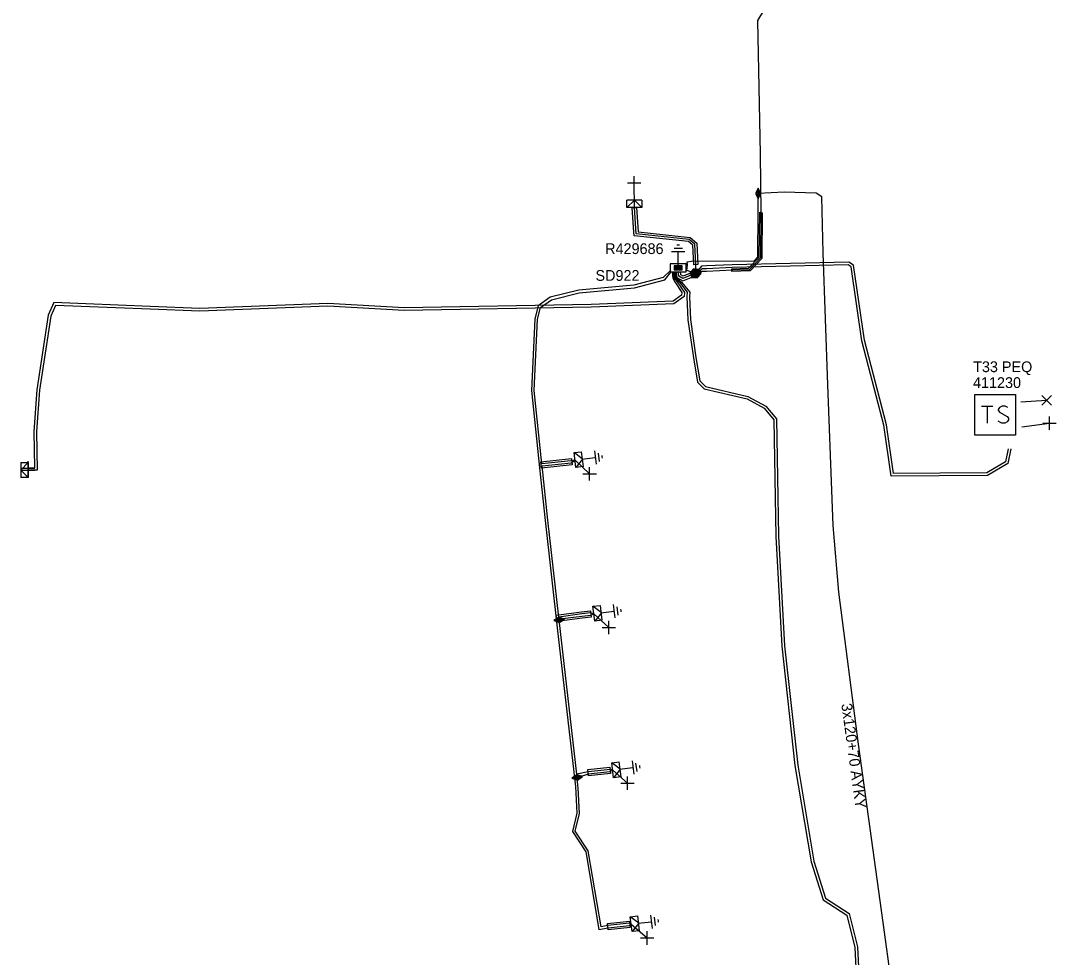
# Model space of a CAD drawing. Extents: x -540466 to -537383, y -1184038 to -1179972.
# Drawn here: x -538700 to -538603.8, y -1180308.7 to -1180221.7 of the extents above; entities that cross this region are included whole.
import ezdxf

# ---------------------------------------------------------------- set-up
doc = ezdxf.new("R2010")
doc.units = 0
for name, color, linetype in [('Vrstva 1', 7, 'Continuous'), ('Vrstva 14', 7, 'Continuous'), ('Vrstva 15', 7, 'Continuous'), ('Vrstva 19', 7, 'Continuous'), ('Vrstva 20', 7, 'Continuous'), ('Vrstva 25', 7, 'Continuous'), ('Vrstva 26', 7, 'Continuous'), ('Vrstva 27', 7, 'Continuous'), ('Vrstva 28', 7, 'Continuous'), ('Vrstva 29', 7, 'Continuous'), ('Vrstva 30', 7, 'Continuous'), ('Vrstva 31', 7, 'Continuous'), ('Vrstva 34', 7, 'Continuous'), ('Vrstva 4', 7, 'Continuous'), ('Vrstva 5', 7, 'Continuous'), ('Vrstva 52', 7, 'Continuous'), ('Vrstva 59', 7, 'Continuous'), ('Vrstva 6', 7, 'Continuous'), ('Vrstva 8', 7, 'Continuous'), ('Vrstva 9', 7, 'Continuous')]:
    doc.layers.add(name, color=color, linetype=linetype)

# ---------------------------------------------------------------- blocks, each defined once
blk = doc.blocks.new('NN870')
at = {"layer": 'Vrstva 4'}
for points in [[(0, -0.251), (0.5, 0.001), (0, 0.249), (-0.5, 0.001), (0, -0.251)], [(0.37, -0.003), (0, 0.186), (-0.362, 0.001), (0, -0.188), (0.37, -0.003)], [(0.245, -0.003), (0, 0.123), (-0.252, -0.003), (0, -0.125), (0.245, -0.003)], [(0.122, -0.003), (0, 0.06), (-0.13, -0.003), (0, -0.062), (0.122, -0.003)]]:
    blk.add_lwpolyline(points, dxfattribs=at)
blk = doc.blocks.new('NN800')
at = {"layer": 'Vrstva 1'}
for points in [[(-0.442, 0.442), (0.442, -0.442)], [(-0.442, -0.442), (0.442, 0.442)]]:
    blk.add_lwpolyline(points, dxfattribs=at)
blk = doc.blocks.new('NN620')
at = {"layer": 'Vrstva 8'}
for points in [[(0.752, 0.004), (-0.748, 0.004)], [(-0.748, 0.004), (-0.748, -0.746)], [(0.752, -0.746), (0.752, 0.004)], [(-0.748, -0.746), (0.752, -0.746)], [(0.368, -0.18), (-0.376, -0.18)], [(-0.376, -0.18), (-0.376, -0.558)], [(-0.376, -0.558), (0.368, -0.558)], [(0.321, -0.227), (-0.329, -0.227)], [(-0.329, -0.227), (-0.329, -0.51)], [(-0.329, -0.51), (0.321, -0.51)], [(0.274, -0.274), (-0.281, -0.274)], [(-0.281, -0.274), (-0.281, -0.463)], [(-0.281, -0.463), (0.274, -0.463)], [(0.227, -0.321), (-0.234, -0.321)], [(-0.234, -0.321), (-0.234, -0.416)], [(-0.234, -0.416), (0.227, -0.416)], [(-0.193, -0.369), (0.185, -0.369)], [(0.227, -0.416), (0.227, -0.321)], [(0.274, -0.463), (0.274, -0.274)], [(0.321, -0.51), (0.321, -0.227)], [(0.368, -0.558), (0.368, -0.18)]]:
    blk.add_lwpolyline(points, dxfattribs=at)
blk = doc.blocks.new('NN630')
at = {"layer": 'Vrstva 9'}
for points in [[(-0.003, -0.7), (-0.703, 0)], [(-0.703, -0.7), (-0.703, 0), (0.697, 0), (0.697, -0.7)], [(-0.703, -0.7), (0.697, -0.7)], [(-0.003, -0.7), (0.697, 0)]]:
    blk.add_lwpolyline(points, dxfattribs=at)
blk = doc.blocks.new('NN810')
at = {"layer": 'Vrstva 14'}
for points in [[(0.004, -0.64), (0.004, -1.89)], [(0.629, -1.89), (-0.621, -1.89)], [(0.388, -2.2), (-0.399, -2.2)], [(0.004, -2.515), (-0.124, -2.515)], [(0.137, -2.515), (0.004, -2.515)]]:
    blk.add_lwpolyline(points, dxfattribs=at)
blk = doc.blocks.new('NN640')
at = {"layer": 'Vrstva 6'}
for points in [[(-1.89, 1.889), (1.889, 1.889)], [(-1.89, -1.89), (-1.89, 1.889)], [(1.889, 1.889), (1.889, -1.89)], [(-1.26, 0.787), (-0.221, 0.787)], [(-0.725, 0.787), (-0.725, -0.788)], [(1.197, 0.661), (0.945, 0.787), (0.661, 0.787), (0.409, 0.661), (0.283, 0.472), (0.283, 0.409), (0.409, 0.22), (1.133, -0.158), (1.259, -0.316), (1.259, -0.473), (1.133, -0.662), (0.913, -0.788), (0.629, -0.788), (0.503, -0.725), (0.283, -0.599)], [(1.889, -1.89), (-1.89, -1.89)]]:
    blk.add_lwpolyline(points, dxfattribs=at)

msp = doc.modelspace()

# ---------------------------------------------------------------- linework, layer by layer
at = {"layer": 'Vrstva 20'}
for points in [[(-538643.18, -1180239.063), (-538642.779, -1180239.037), (-538642.631, -1180241.299), (-538637.798, -1180241.818), (-538637.164, -1180242.354), (-538637.073, -1180244.344), (-538637.473, -1180244.362), (-538637.556, -1180242.546), (-538637.962, -1180242.202), (-538643.009, -1180241.661), (-538643.032, -1180241.325)], [(-538631.325, -1180239.476), (-538631.092, -1180239.528), (-538631.14, -1180243.784), (-538632.23, -1180244.932), (-538633.924, -1180244.986), (-538633.924, -1180244.733), (-538632.361, -1180244.691), (-538631.381, -1180243.657)], [(-538651.691, -1180262.672), (-538648.843, -1180262.375), (-538648.781, -1180262.971), (-538651.629, -1180263.268)], [(-538650.251, -1180276.943), (-538647.906, -1180276.622), (-538647.066, -1180276.534), (-538646.99, -1180277.127), (-538647.834, -1180277.218), (-538650.175, -1180277.536)], [(-538647.298, -1180291.293), (-538645.256, -1180291.076), (-538645.193, -1180291.672), (-538647.235, -1180291.889)], [(-538645.485, -1180305.603), (-538643.447, -1180305.377), (-538643.381, -1180305.972), (-538645.419, -1180306.198)]]:
    msp.add_lwpolyline(points, close=True, dxfattribs=at)
at = {"layer": 'Vrstva 5'}
for points in [[(-538635.257, -1180211.861), (-538635.257, -1180212.804), (-538634.947, -1180213.292), (-538629.383, -1180214.413), (-538630.38, -1180219.76), (-538631.54, -1180221.67), (-538631.28, -1180234.07), (-538631.22, -1180239.48), (-538631.27, -1180243.73), (-538632.31, -1180244.827), (-538633.877, -1180244.865), (-538636.275, -1180244.978), (-538636.694, -1180244.998), (-538637.244, -1180245.355)], [(-538637.214, -1180245.208), (-538638.11, -1180244.89), (-538638.058, -1180244.368), (-538638.074, -1180244.081), (-538637.663, -1180244.032), (-538631.862, -1180243.991), (-538631.519, -1180243.629), (-538631.47, -1180239.48), (-538631.488, -1180237.741)], [(-538608.456, -1180333.137), (-538608.645, -1180332.221), (-538609.07, -1180332.132), (-538609.534, -1180332.261), (-538609.885, -1180332.35), (-538610.255, -1180332.554), (-538611.92, -1180332.21), (-538613.78, -1180332.23), (-538614.36, -1180331.35), (-538616.58, -1180323.75), (-538618.31, -1180316.78), (-538619.86, -1180305.5), (-538622.16, -1180288.94), (-538623.97, -1180274.81), (-538624.51, -1180268.6), (-538624.99, -1180255.53), (-538625.44, -1180243.27), (-538625.55, -1180238.05), (-538626.1, -1180237.72), (-538629.06, -1180237.61), (-538631.488, -1180237.741)], [(-538637.396, -1180244.985), (-538637.257, -1180244.702), (-538637.273, -1180244.355), (-538637.36, -1180242.45), (-538637.88, -1180242.01), (-538642.82, -1180241.48), (-538642.98, -1180239.05)], [(-538608.241, -1180261.481), (-538608.501, -1180262.69), (-538610.234, -1180263.705), (-538618.892, -1180263.774), (-538619.537, -1180259.235), (-538620.969, -1180253.758), (-538621.607, -1180251.385), (-538622.614, -1180244.407), (-538623.053, -1180244.114), (-538633.894, -1180244.365), (-538636.291, -1180244.477), (-538636.743, -1180244.498), (-538637.32, -1180245.17)], [(-538607.983, -1180261.47), (-538608.279, -1180262.85), (-538610.166, -1180263.955), (-538619.108, -1180264.026), (-538619.783, -1180259.285), (-538621.211, -1180253.822), (-538621.853, -1180251.435), (-538622.846, -1180244.553), (-538623.127, -1180244.366), (-538633.886, -1180244.615), (-538636.286, -1180244.729), (-538636.411, -1180244.735), (-538636.72, -1180244.75), (-538637.214, -1180245.208)], [(-538639.598, -1180244.875), (-538640.319, -1180245.562), (-538643.022, -1180246.276), (-538648.151, -1180246.726), (-538650.803, -1180247.384), (-538651.92, -1180248.185), (-538652.234, -1180249.391), (-538652.545, -1180256.054), (-538651.794, -1180263.253), (-538651.274, -1180268.124), (-538650.124, -1180278.384), (-538648.465, -1180292.87), (-538648.346, -1180295.349), (-538648.744, -1180297.054), (-538647.509, -1180298.927), (-538646.295, -1180306.165), (-538645.425, -1180305.999), (-538643.453, -1180305.779), (-538643.28, -1180305.66), (-538643.459, -1180305.58), (-538645.455, -1180305.801), (-538646.082, -1180305.921), (-538647.271, -1180298.833), (-538648.476, -1180297.006), (-538648.094, -1180295.371), (-538648.208, -1180292.987), (-538648.228, -1180292.736), (-538648.31, -1180292.018)], [(-538646.75, -1180276.8), (-538647.056, -1180276.733), (-538647.882, -1180276.821), (-538650.015, -1180277.112), (-538651.026, -1180268.096), (-538651.563, -1180263.06), (-538648.855, -1180262.778), (-538648.499, -1180262.52), (-538648.905, -1180262.582), (-538651.584, -1180262.862), (-538652.295, -1180256.046), (-538651.986, -1180249.429), (-538651.7, -1180248.335), (-538650.697, -1180247.616), (-538648.109, -1180246.974), (-538642.978, -1180246.524), (-538640.161, -1180245.778), (-538639.564, -1180245.006)], [(-538639.296, -1180245.016), (-538639.19, -1180245.58), (-538638.793, -1180245.994), (-538638.08, -1180246.923), (-538638.116, -1180247.338), (-538638.014, -1180249.469), (-538637.504, -1180253.029), (-538637.126, -1180255.282), (-538636.482, -1180255.894), (-538632.515, -1180256.838), (-538630.93, -1180257.699), (-538630.014, -1180258.787), (-538629.825, -1180269.614), (-538629.285, -1180279.82), (-538628.054, -1180290.927), (-538626.542, -1180299.869), (-538625.446, -1180303.4), (-538623.249, -1180304.828), (-538622.494, -1180307.819), (-538622.025, -1180317.231)], [(-538639.192, -1180245.013), (-538639.118, -1180245.554), (-538638.598, -1180245.984), (-538637.829, -1180246.9), (-538637.865, -1180247.343), (-538637.765, -1180249.445), (-538637.257, -1180252.991), (-538636.893, -1180255.158), (-538636.359, -1180255.666), (-538632.425, -1180256.602), (-538630.769, -1180257.502), (-538629.766, -1180258.694), (-538629.575, -1180269.605), (-538629.036, -1180279.8), (-538627.806, -1180290.892), (-538626.298, -1180299.811), (-538625.234, -1180303.24), (-538623.031, -1180304.672), (-538622.246, -1180307.782), (-538621.775, -1180317.229)], [(-538639.117, -1180244.977), (-538639.046, -1180245.533), (-538638.486, -1180245.863), (-538637.244, -1180245.355)], [(-538637.32, -1180245.17), (-538638.47, -1180245.64), (-538638.86, -1180245.41), (-538638.91, -1180245.02)], [(-538637.396, -1180244.985), (-538638.454, -1180245.417), (-538638.674, -1180245.287), (-538638.712, -1180244.995)], [(-538649.986, -1180277.37), (-538649.651, -1180277.263), (-538647.858, -1180277.019), (-538647.043, -1180276.932), (-538646.75, -1180276.8)], [(-538645, -1180291.35), (-538645.217, -1180291.273), (-538647.266, -1180291.491), (-538648.344, -1180291.726), (-538649.986, -1180277.37)], [(-538648.31, -1180292.018), (-538647.234, -1180291.689), (-538645.251, -1180291.477), (-538645, -1180291.35)]]:
    msp.add_lwpolyline(points, dxfattribs=at)
at = {"layer": 'Vrstva 52'}
for points in [[(-538639.479, -1180245.015), (-538639.422, -1180245.623), (-538639.22, -1180245.943), (-538638.586, -1180246.946), (-538638.6, -1180247.181), (-538639.372, -1180247.756), (-538646.994, -1180248.065), (-538664.388, -1180248.355), (-538671.469, -1180247.965), (-538683.37, -1180248.415), (-538687.985, -1180248.235), (-538696.95, -1180247.882), (-538697.471, -1180249.065), (-538698.514, -1180255.986), (-538698.815, -1180259.856), (-538698.747, -1180263.25), (-538699.328, -1180263.262)], [(-538639.388, -1180245.013), (-538639.297, -1180245.603), (-538639.011, -1180245.957), (-538638.331, -1180246.935), (-538638.364, -1180247.302), (-538639.308, -1180248.004), (-538646.986, -1180248.315), (-538664.392, -1180248.605), (-538671.471, -1180248.215), (-538683.37, -1180248.665), (-538687.995, -1180248.485), (-538696.79, -1180248.138), (-538697.229, -1180249.135), (-538698.266, -1180256.014), (-538698.565, -1180259.864), (-538698.493, -1180263.45), (-538699.327, -1180263.454)]]:
    msp.add_lwpolyline(points, dxfattribs=at)
at = {"layer": 'Vrstva 59'}
for points in [[(-538642.98, -1180239.05), (-538643, -1180236.761)], [(-538607.076, -1180257.118), (-538604.664, -1180256.961)], [(-538606.978, -1180259.442), (-538604.391, -1180259.086)], [(-538648.499, -1180262.52), (-538647.142, -1180263.799)], [(-538646.75, -1180276.8), (-538645.353, -1180278.094)], [(-538645, -1180291.35), (-538643.62, -1180292.562)], [(-538643.28, -1180305.66), (-538641.79, -1180306.948)]]:
    msp.add_lwpolyline(points, dxfattribs=at)

# ---------------------------------------------------------------- block references
at = {"layer": 'Vrstva 15'}
for p, rotation in [((-538638.91, -1180245.02), 180), ((-538648.499, -1180262.52), 96.92698883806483), ((-538646.75, -1180276.8), 96.76449998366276), ((-538645, -1180291.35), 97.13516384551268), ((-538643.28, -1180305.66), 96.68321667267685)]:
    msp.add_blockref('NN810', p, dxfattribs=dict(at, rotation=rotation))
at = {"layer": 'Vrstva 19'}
for p, rotation in [((-538631.488, -1180237.741), -89.40696663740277), ((-538637.396, -1180244.985), -157.77037898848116), ((-538637.32, -1180245.17), -157.8315529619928), ((-538637.244, -1180245.355), -157.86634059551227), ((-538637.214, -1180245.208), 25.082751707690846), ((-538649.986, -1180277.37), -171.75928887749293), ((-538648.31, -1180292.018), 8.439986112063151)]:
    msp.add_blockref('NN870', p, dxfattribs=dict(at, rotation=rotation))
at = {"layer": 'Vrstva 25'}
msp.add_blockref('NN640', (-538609.456, -1180258.3), dxfattribs=at)
at = {"layer": 'Vrstva 28', "rotation": -179.8173676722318}
msp.add_blockref('NN620', (-538638.91, -1180245.02), dxfattribs=at)
at = {"layer": 'Vrstva 31'}
for p, rotation in [((-538642.98, -1180239.05), 180), ((-538648.499, -1180262.52), 96.92698883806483), ((-538699.327, -1180263.454), -90), ((-538646.75, -1180276.8), 96.76449996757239), ((-538645, -1180291.35), 97.08936389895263), ((-538643.28, -1180305.66), 96.68321667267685)]:
    msp.add_blockref('NN630', p, dxfattribs=dict(at, rotation=rotation))
at = {"layer": 'Vrstva 34'}
for p, rotation in [((-538643, -1180236.761), 45.00000009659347), ((-538604.391, -1180259.086), 44.99999995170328), ((-538699.328, -1180263.262), 45), ((-538699.327, -1180263.454), 45), ((-538647.142, -1180263.799), 45), ((-538645.353, -1180278.094), 45), ((-538643.62, -1180292.562), 45), ((-538641.79, -1180306.948), 45)]:
    msp.add_blockref('NN800', p, dxfattribs=dict(at, rotation=rotation))
msp.add_blockref('NN800', (-538604.664, -1180256.961), dxfattribs=at)

# ---------------------------------------------------------------- texts
at = {"layer": 'Vrstva 26'}
msp.add_text('411230', height=1, dxfattribs=at).set_placement((-538611.507, -1180255.82))
at = {"layer": 'Vrstva 27'}
msp.add_text('T33 PEQ', height=1, dxfattribs=at).set_placement((-538611.497, -1180254.347))
at = {"layer": 'Vrstva 29'}
msp.add_text('R429686', height=1, dxfattribs=at).set_placement((-538645.701, -1180243.368))
at = {"layer": 'Vrstva 30'}
msp.add_text('SD922', height=1, dxfattribs=at).set_placement((-538646.599, -1180245.858))
at = {"layer": 'Vrstva 6'}
msp.add_text('3x120+70 AYKY', height=1, rotation=277.824, dxfattribs=at).set_placement((-538623.754, -1180285.208))

doc.saveas('drawing.dxf')
